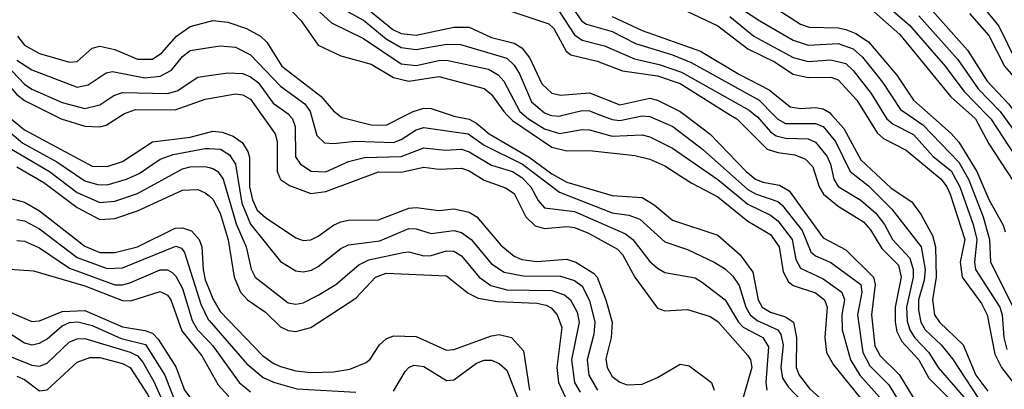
# Model space of a CAD drawing. Header units: inches. Extents: x 990535 to 1117859, y 769386 to 892122.
# Tile 765 of 1056: x 1069497 to 1072111, y 849272 to 850253. Entities that reach past the tile are written whole.
import ezdxf

# ---------------------------------------------------------------- set-up
doc = ezdxf.new("R2010")
doc.units = ezdxf.units.IN
doc.header["$MEASUREMENT"] = 0
for name, color, linetype in [('B0864', 7, 'Continuous'), ('B0865', 7, 'Continuous'), ('B0874', 7, 'Continuous'), ('B0875', 7, 'Continuous')]:
    doc.layers.add(name, color=color, linetype=linetype)

msp = doc.modelspace()

# ---------------------------------------------------------------- linework, layer by layer
at = {"layer": 'B0864', "color": 5}
for points, elevation in [([(1069417.8, 850000), (1069505.9, 849925.9), (1069596.4, 849876.4), (1069670, 849825.7), (1069704.4, 849815.6), (1069730, 849814.7), (1069781.1, 849830), (1069814.7, 849845.3), (1069870, 849883.5), (1069904.6, 849895.4), (1069990, 849911.7), (1070000, 849911.3)], 3260), ([(1069464.3, 850000), (1069470, 849994.1), (1069510, 849961.3), (1069690, 849864.9), (1069730, 849863.9), (1069770, 849876.8), (1069850.4, 849929.6), (1069950, 849941.5), (1070000, 849954.6)], 3280), ([(1069587.7, 850000), (1069607.7, 849990), (1069670, 849970.5), (1069710, 849969), (1069726.6, 849973.4), (1069768.6, 850000)], 3320), ([(1069430, 849936), (1069576.9, 849850), (1069650, 849794.8), (1069710, 849768.4), (1069750, 849771.7), (1069810, 849792.2), (1069930, 849857.2), (1069950, 849862.9), (1069990, 849863.3), (1070000, 849861)], 3240), ([(1069490, 849863.2), (1069561.6, 849821.6), (1069650, 849754.7), (1069710, 849723.2), (1069750, 849726), (1069810, 849746.3), (1069930, 849800.9), (1069970, 849802.5), (1069990, 849793.7), (1070000, 849785.5)], 3220), ([(1069457.1, 849782.9), (1069510, 849769.1), (1069550, 849745.6), (1069670, 849652.4), (1069710, 849635.2), (1069750, 849635.1), (1069810, 849650.5), (1069910, 849700.3), (1069930, 849701.2), (1069953.2, 849693.2), (1069973.7, 849670), (1069981.2, 849650), (1069984.1, 849590), (1069990, 849562.5), (1070000, 849537.5)], 3180), ([(1069490, 849722.8), (1069510, 849719.3), (1069550, 849698.5), (1069650, 849622.2), (1069730, 849593), (1069770, 849594.6), (1069912.2, 849652.2), (1069927.1, 849647.1), (1069935.2, 849635.2), (1069978.5, 849498.5), (1069997.6, 849457.6), (1070000, 849454.9)], 3160), ([(1069490, 849667.5), (1069510, 849665.9), (1069550, 849647.7), (1069630, 849593.9), (1069750, 849549.8), (1069770, 849549.4), (1069790, 849555.1), (1069870, 849589.3), (1069890, 849589.2), (1069901.9, 849581.9), (1069912.3, 849572.3), (1069930, 849539.9), (1069955, 849455), (1069969.8, 849430), (1070000, 849397.9)], 3140), ([(1069470, 849591.2), (1069533.7, 849586.3), (1069670, 849546.9), (1069770, 849507.7), (1069792.5, 849507.5), (1069870, 849531.7), (1069890, 849522.5), (1069898.8, 849510), (1069927.7, 849427.7), (1069980.8, 849360.8), (1070000, 849326.5)], 3120), ([(1069430, 849494.9), (1069530, 849451.8), (1069550, 849453.9), (1069610, 849478.9), (1069670, 849481.4), (1069770, 849437.8), (1069830, 849428.5), (1069850, 849421.2), (1069865.1, 849405.1), (1069912.2, 849332.2), (1069935, 849270), (1069964.7, 849230), (1070000, 849205.1)], 3080), ([(1069450, 849434.8), (1069510, 849395.9), (1069530, 849390.7), (1069550, 849394.4), (1069570, 849406.3), (1069610, 849440.8), (1069630, 849449.4), (1069651.6, 849451.6), (1069690, 849442), (1069766.8, 849406.8), (1069831.1, 849391.1), (1069883, 849310), (1069905.6, 849250), (1069930.7, 849210.7), (1070000, 849169.5)], 3060), ([(1069470, 849360.1), (1069530, 849335.9), (1069550, 849333.8), (1069570, 849341.9), (1069630, 849398.1), (1069650, 849406.5), (1069670, 849406.8), (1069790.7, 849370.7), (1069810, 849361.1), (1069824.5, 849344.5), (1069853.2, 849293.2), (1069890, 849211.4), (1069912.6, 849172.6), (1069930, 849160), (1069990, 849141), (1070000, 849134.1)], 3040), ([(1069490, 849306.7), (1069510, 849298.5), (1069550, 849268.5), (1069570, 849270.5), (1069650, 849344.2), (1069683.8, 849356.2), (1069710, 849356.6), (1069770, 849341.1), (1069790.8, 849330), (1069837.7, 849257.7), (1069890, 849141.4), (1069904.6, 849124.6), (1069930, 849113.4), (1069990, 849101.9), (1070000, 849095.9)], 3020)]:
    msp.add_lwpolyline(points, dxfattribs=dict(at, elevation=elevation))
at = {"layer": 'B0865', "color": 5}
for points, elevation in [([(1069492.1, 850210), (1069510, 850185.6), (1069550, 850163.8), (1069630, 850140.6), (1069650, 850142.6), (1069690, 850177.5), (1069710, 850183.5), (1069750, 850174.4), (1069810, 850148.3), (1069850, 850149), (1069874.9, 850165.1), (1069914, 850210), (1069950, 850235.2), (1070000, 850248.7)], 3380), ([(1069031.7, 850000), (1069059.6, 850030), (1069078.5, 850070), (1069090.3, 850130), (1069110, 850155.1), (1069130, 850161.5), (1069210, 850156.9), (1069350, 850179.7), (1069370, 850177.6), (1069390, 850166.9), (1069490, 850054.6), (1069510, 850038.9), (1069587.7, 850000)], 3320), ([(1069490, 850146.4), (1069530, 850120.2), (1069650, 850074.5), (1069679.6, 850080.4), (1069727.2, 850112.8), (1069743.8, 850116.2), (1069830, 850099.4), (1069870, 850103.5), (1069900.1, 850119.9), (1069930, 850155.7), (1069950, 850171.8), (1070000, 850179.6)], 3360), ([(1069444.7, 850150), (1069510, 850082.1), (1069530, 850069.1), (1069610, 850034), (1069670, 850017.9), (1069710, 850027.4), (1069747.6, 850052.4), (1069770, 850059.9), (1069890, 850057.1), (1069915.7, 850064.3), (1069970, 850100.6), (1070000, 850105.2)], 3340), ([(1069768.6, 850000), (1069775.6, 850004.4), (1069805, 850015), (1069910, 850014.2), (1069990, 850042.6), (1070000, 850044.4)], 3320)]:
    msp.add_lwpolyline(points, dxfattribs=dict(at, elevation=elevation))
at = {"layer": 'B0874', "color": 5}
for points, elevation in [([(1070140.4, 850000), (1070175.8, 849950), (1070180.5, 849930), (1070181.2, 849850), (1070189.5, 849829.5), (1070213.7, 849813.7), (1070270, 849792), (1070310, 849797.4), (1070450, 849849.2), (1070510, 849848.5), (1070570, 849861.7), (1070610, 849856.9), (1070670, 849859.6), (1070690, 849852.5), (1070730, 849827.4), (1070787, 849807), (1070810, 849791.6), (1070841.1, 849730), (1070865.8, 849705.8), (1070890, 849699.5), (1070950, 849704.6), (1070970, 849701.8), (1071007.1, 849687.1), (1071083.9, 849643.9), (1071097.1, 849630), (1071130, 849569.6), (1071190, 849487.3), (1071210, 849480.3), (1071270, 849484.2), (1071330, 849465.9), (1071350, 849452.4), (1071430, 849361.6), (1071437.1, 849350), (1071440.4, 849330), (1071417.5, 849250)], 3320), ([(1070212.9, 850000), (1070221.2, 849990), (1070228.2, 849970), (1070229.8, 849889.8), (1070242.4, 849870), (1070271.3, 849851.3), (1070310, 849849.5), (1070370, 849876.6), (1070412.4, 849887.6), (1070510, 849890.7), (1070570, 849913.3), (1070627.2, 849907.2), (1070670, 849910), (1070690, 849903), (1070750, 849867.3), (1070805.4, 849850), (1070830, 849834.6), (1070853.8, 849810), (1070873.5, 849773.5), (1070890, 849753.9), (1070970, 849743.9), (1071104.9, 849684.9), (1071124.9, 849670), (1071170, 849611.1), (1071190, 849594), (1071210, 849582.2), (1071290, 849567.7), (1071310, 849556), (1071370, 849509.7), (1071405.3, 849450), (1071417.2, 849437.2), (1071470, 849409.3), (1071485, 849385), (1071477.4, 849290), (1071480.6, 849270)], 3340), ([(1070270.9, 850000), (1070285.8, 849945.8), (1070306.9, 849926.9), (1070330, 849924.9), (1070388.6, 849931.4), (1070490, 849927.6), (1070510, 849935.3), (1070550, 849961.3), (1070570, 849967.6), (1070688.2, 849950), (1070730, 849920.2), (1070831.8, 849870), (1070930, 849795.6), (1071070, 849740.9), (1071114.2, 849734.2), (1071143.6, 849723.6), (1071210, 849663.9), (1071270, 849643.1), (1071340.9, 849610), (1071370, 849591.8), (1071390, 849572.3), (1071407.4, 849547.4), (1071425, 849490), (1071436.2, 849470), (1071455.2, 849455.2), (1071510, 849430), (1071518, 849418), (1071524.2, 849390), (1071517.4, 849330), (1071521.9, 849301.9), (1071537.9, 849277.9), (1071606.1, 849206.1)], 3360), ([(1070344.9, 850000), (1070353.5, 849993.5), (1070430, 849973.9), (1070470, 849973.5), (1070522.1, 850000)], 3380), ([(1070642.8, 850000), (1070650, 849997.5), (1070690, 849989.7), (1070710, 849978.7), (1070743.5, 849950), (1070850, 849888.8), (1070910, 849844.6), (1070950, 849821.8), (1071070, 849786.4), (1071150, 849781.2), (1071181.6, 849761.6), (1071230, 849720.9), (1071350, 849681.6), (1071410, 849629.4), (1071443.6, 849583.6), (1071457.4, 849510), (1071468.3, 849490), (1071490, 849477.2), (1071530, 849464.3), (1071551.1, 849450), (1071558.8, 849410), (1071558.4, 849330), (1071566, 849310), (1071594, 849274), (1071650, 849223.3)], 3380), ([(1070791.5, 850000), (1070805.4, 849985.4), (1070910, 849915.3), (1070950, 849905.2), (1071010, 849905.9), (1071130, 849893), (1071170, 849882.9), (1071210, 849865.2), (1071280, 849820), (1071350, 849783.2), (1071430, 849718.8), (1071490, 849682.9), (1071513.2, 849650), (1071523.9, 849583.9), (1071537.7, 849557.7), (1071550, 849547.6), (1071610, 849528.3), (1071633.8, 849510), (1071640.8, 849490), (1071634.4, 849410), (1071638.9, 849370), (1071657.2, 849337.2), (1071744.2, 849230)], 3420), ([(1070836.4, 850000), (1070848, 849990), (1070890, 849964), (1070930, 849951.2), (1070990, 849961.7), (1071010, 849961.1), (1071070, 849944.4), (1071150, 849947.8), (1071170, 849942.6), (1071230, 849912.2), (1071350, 849828.9), (1071430, 849763.4), (1071490, 849734.4), (1071510, 849719.4), (1071547.3, 849670), (1071557, 849617), (1071570, 849594), (1071630, 849565.9), (1071679.9, 849530), (1071686.3, 849510), (1071679.5, 849470), (1071680.3, 849430), (1071702.3, 849350), (1071726.9, 849310), (1071780.2, 849250)], 3440), ([(1070906.4, 850000), (1070910, 849998.7), (1070930, 849997.7), (1070939.3, 850000)], 3460), ([(1071039.2, 850000), (1071070, 849988.3), (1071090, 849985.8), (1071150, 849998.3), (1071170, 849996.5), (1071231, 849970), (1071309.7, 849910), (1071430, 849802.9), (1071450, 849790.8), (1071510, 849770.8), (1071521.4, 849761.4), (1071574.1, 849694.1), (1071597.3, 849637.3), (1071610, 849626.3), (1071650, 849608.9), (1071729.8, 849550), (1071732.4, 849530), (1071720.9, 849470), (1071735.2, 849370), (1071754.1, 849334.1), (1071803.9, 849283.9), (1071837.1, 849230)], 3460), ([(1071264, 850000), (1071330, 849949.8), (1071425.2, 849850), (1071450, 849830.5), (1071470, 849822.1), (1071514.1, 849814.1), (1071539.5, 849799.5), (1071630, 849673.9), (1071690, 849642.3), (1071763.3, 849570), (1071768.1, 849550), (1071758.3, 849470), (1071767.3, 849387.3), (1071780.9, 849360.9), (1071831.7, 849311.7), (1071881.4, 849230)], 3480), ([(1071384.3, 850000), (1071400.4, 849990), (1071481.6, 849910), (1071510, 849900.5), (1071555.1, 849895.1), (1071583.3, 849883.3), (1071602.9, 849862.9), (1071619.3, 849810), (1071630.6, 849790), (1071670, 849758.5), (1071736.6, 849716.6), (1071755.3, 849695.3), (1071785.8, 849645.8), (1071830, 849601.7), (1071837.1, 849570), (1071821.2, 849490), (1071820.6, 849450), (1071825.4, 849425.4), (1071839, 849399), (1071883.9, 849350), (1071910, 849302.1), (1071961.6, 849250)], 3520), ([(1071449.9, 850000), (1071455.5, 849995.5), (1071490, 849955.7), (1071505.4, 849945.4), (1071530, 849939), (1071590, 849936.9), (1071610, 849928.2), (1071640.7, 849890), (1071649.8, 849870), (1071658, 849830), (1071670, 849810.5), (1071730, 849774), (1071770, 849739.5), (1071792.8, 849710), (1071813.8, 849670), (1071860, 849620), (1071869.1, 849590), (1071868.6, 849570), (1071851, 849490), (1071853.2, 849453.2), (1071860.1, 849430), (1071872.2, 849410), (1071910.5, 849370), (1071935, 849330), (1072004.6, 849250)], 3540), ([(1071499.3, 850000), (1071510, 849989.1), (1071530, 849977.7), (1071610, 849978.2), (1071630, 849969.5), (1071662.4, 849930), (1071701.2, 849850), (1071750, 849812.4), (1071811.9, 849750), (1071890, 849650.1), (1071900.4, 849590), (1071898.3, 849561.7), (1071883.4, 849510), (1071882.7, 849482.7), (1071889.1, 849450), (1071900.4, 849430), (1071943.2, 849390), (1071973.3, 849353.3), (1072040.8, 849250)], 3560), ([(1071652.9, 850000), (1071685, 849965), (1071730, 849881.3), (1071810, 849806.3), (1071865.6, 849770), (1071890, 849735.1), (1071920.4, 849680.4), (1071928.4, 849650), (1071930, 849570), (1071920.4, 849510), (1071925.7, 849470), (1071939, 849450), (1072001.8, 849390), (1072034.7, 849310), (1072067.4, 849267.4)], 3580), ([(1071744, 850000), (1071773.2, 849953.2), (1071790, 849937.8), (1071850, 849907.1), (1071943.4, 849830), (1071958.6, 849810), (1071966.6, 849790), (1072005.9, 849670), (1071993.3, 849610), (1071998.8, 849570), (1072050, 849500.1), (1072065.6, 849470), (1072085.2, 849365.2), (1072103.1, 849330), (1072134, 849290)], 3620), ([(1071793.1, 850000), (1071799.3, 849990), (1071815.9, 849975.9), (1071870, 849949), (1071922.1, 849890), (1071970, 849852.3), (1071993.1, 849810), (1072028.1, 849710), (1072037.6, 849670), (1072031.5, 849610), (1072034.2, 849590), (1072098.5, 849490), (1072105.1, 849470), (1072109.1, 849410), (1072117.7, 849377.7)], 3640), ([(1071857.6, 850000), (1071894.5, 849974.5), (1071990, 849874.9), (1072015.4, 849830), (1072054.2, 849730), (1072071.6, 849670), (1072073.9, 849610), (1072134.4, 849490)], 3660), ([(1071915.2, 850000), (1071970, 849951.7), (1071990, 849928.2), (1072037.8, 849850), (1072070, 849776.4), (1072108.1, 849708.1), (1072112.7, 849690)], 3680), ([(1072023.3, 850000), (1072034.4, 849990), (1072070, 849924), (1072150, 849801.1)], 3720), ([(1072065, 850000), (1072074.7, 849990), (1072140.6, 849890)], 3740), ([(1072107, 850000), (1072157.4, 849930)], 3760), ([(1070000, 849954.6), (1070010, 849957.2), (1070034.9, 849954.9), (1070064.5, 849944.5), (1070087.7, 849927.7), (1070103.3, 849903.3), (1070107.7, 849887.7), (1070107.3, 849810), (1070115.5, 849775.5), (1070128.2, 849748.2), (1070150, 849728.4), (1070230, 849674.7), (1070250, 849667.3), (1070270, 849669.3), (1070290, 849679.1), (1070330, 849708.2), (1070350, 849717), (1070370, 849721.3), (1070450, 849721.8), (1070530, 849753.4), (1070550, 849755.3), (1070610, 849746.7), (1070650, 849751.6), (1070690, 849742.8), (1070710.5, 849730), (1070774.6, 849654.6), (1070810, 849625.6), (1070830, 849617), (1070870, 849611.7), (1070950, 849617.3), (1070973.6, 849610), (1071020.7, 849580.7), (1071029.9, 849569.9), (1071053, 849510), (1071069.8, 849450), (1071067.3, 849410), (1071053.5, 849353.5), (1071056.5, 849330), (1071070, 849306.4), (1071090, 849291.4), (1071110, 849284.3), (1071150, 849285.7), (1071190, 849303.5), (1071250, 849339), (1071274.7, 849334.7), (1071333.7, 849290), (1071341, 849270)], 3280), ([(1070000, 849911.3), (1070030.6, 849910), (1070054.4, 849894.4), (1070070, 849870), (1070086.8, 849766.8), (1070110, 849711), (1070190, 849611.7), (1070230, 849587), (1070250, 849584.1), (1070271.6, 849588.4), (1070290, 849597.9), (1070350, 849646.1), (1070370, 849655.4), (1070453.2, 849666.8), (1070530, 849698.7), (1070550, 849697.9), (1070590, 849685.5), (1070650, 849694.1), (1070670, 849688.9), (1070695.3, 849670), (1070750, 849605.3), (1070782.9, 849582.9), (1070833.5, 849573.5), (1070932.9, 849572.9), (1070970, 849561.2), (1070990, 849546.1), (1071010, 849508.3), (1071023.8, 849450), (1071021.3, 849418.7), (1071003.5, 849350), (1071008, 849310), (1071031.2, 849270)], 3260), ([(1070000, 849861), (1070010, 849858.7), (1070023.6, 849850), (1070037.8, 849830), (1070071.8, 849711.8), (1070098.7, 849650), (1070111.5, 849591.5), (1070122.8, 849570), (1070210, 849502.1), (1070230, 849498), (1070250, 849502.2), (1070290, 849522.1), (1070336.4, 849550), (1070397.7, 849602.3), (1070423.8, 849616.2), (1070515.6, 849635.6), (1070530, 849636.8), (1070570, 849626.5), (1070590, 849627.2), (1070630, 849640.2), (1070650, 849638.9), (1070670, 849626.7), (1070717, 849570), (1070748, 849548), (1070790, 849536.7), (1070910, 849534.6), (1070943.4, 849523.4), (1070959.6, 849510), (1070976.9, 849476.9), (1070982.5, 849450), (1070961.9, 849350), (1070970.2, 849290.2), (1070984.7, 849264.7)], 3240), ([(1070000, 849785.5), (1070010, 849777.3), (1070030, 849739.4), (1070051, 849669), (1070066.7, 849570), (1070083.1, 849530), (1070101.9, 849510), (1070150, 849477), (1070190, 849437.9), (1070210, 849428.1), (1070230, 849425.8), (1070270, 849436.1), (1070390, 849514), (1070441.5, 849570), (1070470, 849580.5), (1070630, 849573.6), (1070687.4, 849527.4), (1070714.5, 849514.5), (1070765.3, 849505.3), (1070870, 849500.5), (1070895.2, 849495.2), (1070908.4, 849488.4), (1070924.4, 849470), (1070936, 849436), (1070923.5, 849330), (1070927.7, 849290), (1070945.9, 849250)], 3220), ([(1070000, 849537.5), (1070010, 849512.5), (1070030, 849478.9), (1070141.5, 849361.5), (1070170, 849341.2), (1070190, 849332.8), (1070230, 849321.4), (1070270, 849316.5), (1070330, 849318.3), (1070374, 849326), (1070416.7, 849343.3), (1070427.6, 849352.4), (1070452.2, 849390), (1070470, 849406), (1070490, 849414.4), (1070550, 849412.3), (1070630, 849376.5), (1070650, 849378.1), (1070750, 849414.5), (1070770, 849418.1), (1070803, 849410), (1070834.6, 849374.6), (1070850.8, 849270)], 3180), ([(1070000, 849454.9), (1070099.9, 849339.9), (1070143.7, 849303.7), (1070170.8, 849290.8), (1070233.2, 849273.2), (1070390, 849265)], 3160), ([(1070000, 849397.9), (1070010, 849387.2), (1070080.1, 849290), (1070110, 849265.8)], 3140), ([(1070490, 849267.5), (1070520.6, 849319.4), (1070530, 849330.1), (1070544, 849336), (1070570, 849332.9), (1070630, 849295.6), (1070650, 849297), (1070710, 849342), (1070730, 849349.7), (1070750, 849349.7), (1070770, 849340.3), (1070790, 849322.7), (1070826.5, 849230)], 3160), ([(1070000, 849326.5), (1070023.9, 849283.9), (1070052.7, 849252.7)], 3120)]:
    msp.add_lwpolyline(points, dxfattribs=dict(at, elevation=elevation))
at = {"layer": 'B0875', "color": 5}
for points, elevation in [([(1070000, 850467.9), (1070050, 850444.6), (1070130, 850446.2), (1070170, 850433), (1070210, 850404.8), (1070333.4, 850293.4), (1070410, 850251.8), (1070470, 850202.3), (1070510, 850179.4), (1070550, 850174.3), (1070630, 850188.2), (1070667.4, 850187.4), (1070790, 850151.3), (1070810, 850132.6), (1070824.2, 850110), (1070855.6, 850035.6), (1070890, 850006.2), (1070906.4, 850000)], 3460), ([(1070000, 850414.6), (1070070, 850383.9), (1070130, 850386.5), (1070150, 850382.6), (1070210, 850351.4), (1070325.2, 850245.2), (1070410, 850203.8), (1070510, 850136.3), (1070550, 850132.1), (1070610, 850145.5), (1070630, 850145.8), (1070742.1, 850122.1), (1070767, 850107), (1070782.4, 850090), (1070824.9, 850010), (1070836.4, 850000)], 3440), ([(1070000, 850368.2), (1070010, 850365.3), (1070070, 850334), (1070146.6, 850326.6), (1070170, 850318.9), (1070198.4, 850298.4), (1070244.8, 850250), (1070290, 850185.6), (1070350, 850157.3), (1070430, 850135.6), (1070490, 850099.9), (1070530, 850090.6), (1070610, 850102.7), (1070730, 850070.7), (1070750, 850055.3), (1070782, 850010), (1070791.5, 850000)], 3420), ([(1071455.9, 850315.9), (1071570, 850241.5), (1071593.2, 850233.2), (1071670, 850231.9), (1071690, 850227.5), (1071716.8, 850216.8), (1071750, 850194.4), (1071825.9, 850105.9), (1071870, 850039.9), (1071915.2, 850000)], 3680), ([(1071770, 850316.5), (1071859, 850239), (1071954.1, 850130), (1072003.4, 850063.4), (1072065, 850000)], 3740), ([(1070956.3, 850296.3), (1070989.4, 850249.4), (1071001.5, 850241.5), (1071070, 850222.5), (1071132.3, 850190), (1071230, 850160.1), (1071279.5, 850139.5), (1071460.1, 850040.1), (1071499.3, 850000)], 3560), ([(1071370, 850311.8), (1071461.6, 850250), (1071550, 850199), (1071590, 850186.1), (1071670, 850190.5), (1071710, 850176.2), (1071734.2, 850154.2), (1071787.3, 850087.3), (1071835.3, 850015.3), (1071857.6, 850000)], 3660), ([(1071750, 850287.2), (1071833.8, 850213.9), (1071968.8, 850048.8), (1072023.3, 850000)], 3720), ([(1071890, 850311.6), (1072013, 850173), (1072064.9, 850090), (1072122, 850030), (1072144.7, 850000)], 3780), ([(1072051.5, 850290), (1072096.5, 850236.5), (1072142.4, 850142.4), (1072204.3, 850064.3), (1072238.8, 850000)], 3840), ([(1070430, 850274.7), (1070487.7, 850227.7), (1070510, 850217.1), (1070550, 850212.8), (1070650, 850233.9), (1070690, 850233.5), (1070750, 850206.3), (1070810, 850191.5), (1070830, 850179), (1070851.3, 850151.3), (1070883.5, 850083.5), (1070910, 850058.5), (1070933.1, 850053.1), (1071010, 850059.6), (1071090, 850027.2), (1071170, 850045.2), (1071190, 850040.2), (1071250.8, 850010), (1071264, 850000)], 3480), ([(1070790, 850279.8), (1070902.1, 850242.1), (1070915.4, 850230), (1070947.7, 850170), (1070960.4, 850160.4), (1071030, 850143.3), (1071097.6, 850117.6), (1071190, 850104.6), (1071250, 850083.7), (1071384.3, 850000)], 3520), ([(1070930, 850274.7), (1070970, 850213.2), (1070990, 850199.4), (1071050, 850184), (1071129.4, 850149.4), (1071194.5, 850134.5), (1071254.2, 850114.2), (1071433.5, 850013.5), (1071449.9, 850000)], 3540), ([(1071070, 850262.2), (1071150, 850225.1), (1071304.6, 850170), (1071407.7, 850107.7), (1071487, 850067), (1071542.2, 850022.2), (1071570, 850017.9), (1071610, 850020.4), (1071630, 850016.4), (1071646.7, 850006.7), (1071652.9, 850000)], 3580), ([(1071270, 850275.4), (1071350, 850237.3), (1071430, 850176.5), (1071501.2, 850141.2), (1071550, 850108.5), (1071590, 850099.8), (1071650, 850101.3), (1071670, 850094.1), (1071719.4, 850039.4), (1071744, 850000)], 3620), ([(1071382.3, 850262.3), (1071445.9, 850210), (1071550, 850153.2), (1071590, 850142.5), (1071650, 850146.9), (1071690, 850137), (1071710, 850118.9), (1071757.5, 850057.5), (1071793.1, 850000)], 3640), ([(1071884.1, 850264.1), (1071987.5, 850147.5), (1072040.9, 850070), (1072099.8, 850010), (1072107, 850000)], 3760), ([(1072018.7, 850270), (1072070, 850211.9), (1072111.6, 850130), (1072176.1, 850056.1), (1072209, 850000)], 3820), ([(1070000, 850248.7), (1070010, 850251.4), (1070050, 850246.6), (1070099.4, 850230), (1070136.6, 850210), (1070153.4, 850193.4), (1070193.4, 850130), (1070296.5, 850050), (1070330, 850011.1), (1070344.9, 850000)], 3380), ([(1070000, 850179.6), (1070030, 850184.3), (1070070, 850180.1), (1070110, 850160.1), (1070190, 850077.2), (1070254, 850030), (1070268.1, 850010), (1070270.9, 850000)], 3360), ([(1070000, 850105.2), (1070050, 850112.7), (1070090, 850111), (1070110, 850102.2), (1070130, 850086.3), (1070170, 850031.7), (1070210, 850003.5), (1070212.9, 850000)], 3340), ([(1070000, 850044.4), (1070070, 850056.5), (1070090, 850054.3), (1070110, 850042.9), (1070140.4, 850000)], 3320), ([(1070522.1, 850000), (1070541.8, 850010), (1070570, 850018.8), (1070590, 850017.9), (1070642.8, 850000)], 3380), ([(1070939.3, 850000), (1070990, 850012.3), (1071010, 850011.1), (1071039.2, 850000)], 3460)]:
    msp.add_lwpolyline(points, dxfattribs=dict(at, elevation=elevation))

doc.saveas('drawing.dxf')
